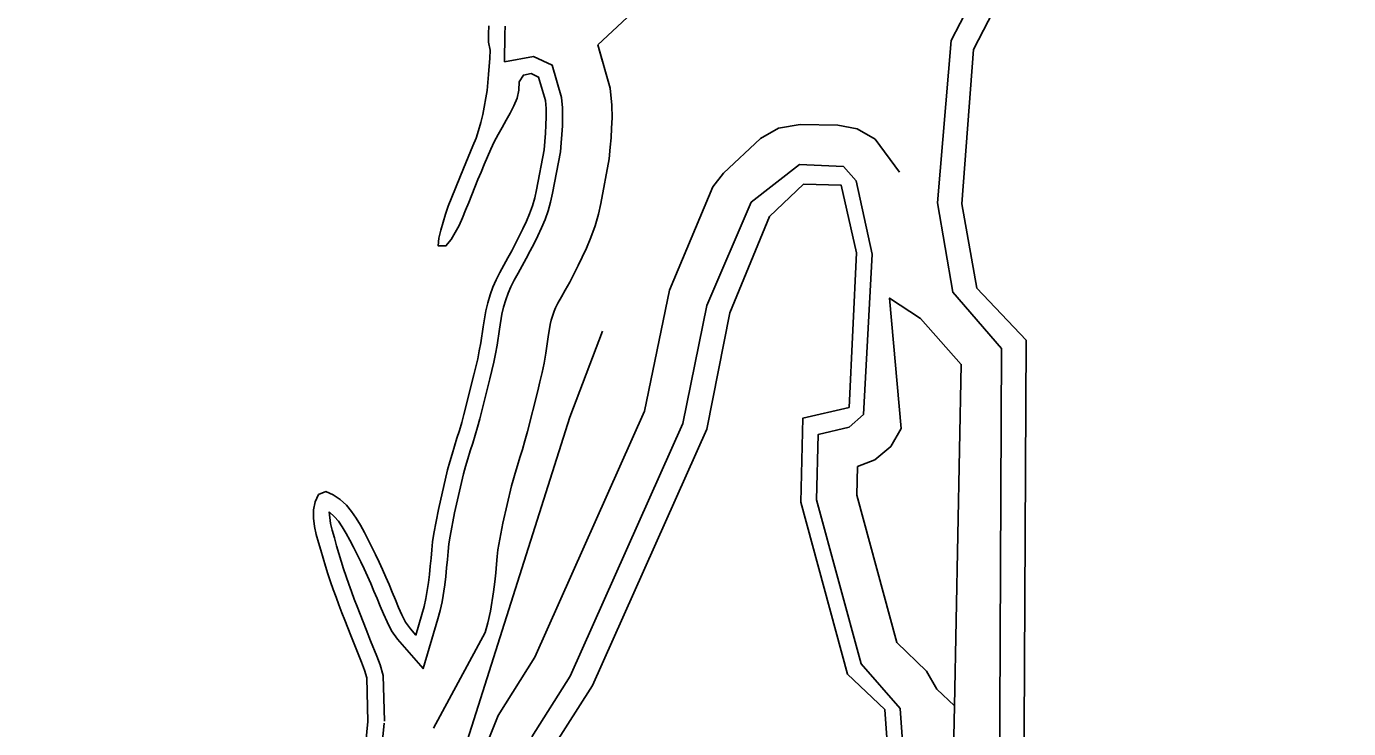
# Model space of a CAD drawing. Extents: x 1364363 to 1407445, y 538563 to 573342.
# Drawn here: x 1397870 to 1400507, y 559588 to 560988 of the extents above; entities that cross this region are included whole.
import ezdxf

# ---------------------------------------------------------------- set-up
doc = ezdxf.new("R2010")
doc.units = 0
for name, color, linetype in [('Exist Boundary Political CountyLine', 7, 'Continuous'), ('Exist Hydrographic Bay Label', 7, 'Continuous'), ('Exist Hydrographic Buffer Line', 7, 'Continuous'), ('Exist Hydrographic Creek Double Shore', 7, 'Continuous'), ('Exist Hydrographic Island Shore', 7, 'Continuous')]:
    doc.layers.add(name, color=color, linetype=linetype)

msp = doc.modelspace()

# ---------------------------------------------------------------- linework, layer by layer
at = {"layer": 'Exist Boundary Political CountyLine'}
msp.add_lwpolyline([(1399018.9, 560380.4), (1398953.9, 560208.6), (1398640.8, 559221.5), (1398586.6, 558809.5), (1398586.5, 558515.3), (1398600.3, 558218.9), (1398661.9, 557709.2), (1398674.4, 557256.8), (1398690.2, 556762.2), (1398715.8, 556263.5), (1398756.1, 555700.4), (1398765.1, 555360), (1398791.9, 555113.4), (1398836.2, 554926.4), (1398903.5, 554702.9), (1399001.5, 554414.6), (1399018.9, 554371.9)], dxfattribs=at)
at = {"layer": 'Exist Hydrographic Bay Label'}
msp.add_lwpolyline([(1399858.7, 559328.2), (1399863.6, 560362), (1399765.6, 560465.8), (1399735.6, 560633.8), (1399758.6, 560941.8), (1399975.6, 561360.9), (1400128.6, 561899.4), (1400337.5, 562305.5), (1400491.5, 562492.8), (1400558.6, 562517.8)], dxfattribs=at)
at = {"layer": 'Exist Hydrographic Buffer Line'}
for points in [[(1400483.8, 562578), (1400468.7, 562529.7), (1400297.8, 562330.4), (1400084.1, 561917.1), (1399929.3, 561375.1), (1399714.2, 560959.7), (1399686.9, 560636.2), (1399717.3, 560458.2), (1399814.6, 560345.6), (1399809.8, 559327.8)], [(1399009.3, 560950.9), (1399126.8, 561060.6), (1399349.7, 561565.7), (1399356.9, 561611.9), (1399339.8, 561764.4), (1399313.9, 561824.8), (1399241, 561875.8)], [(1398824.7, 560988.1), (1398824.2, 560972), (1398823.5, 560917.3)], [(1398824.7, 560988.1), (1398824.2, 560972), (1398823.5, 560917.3)], [(1399009.3, 560950.9), (1399018.9, 560959.9)], [(1399009.3, 560950.9), (1399034.3, 560864.8), (1399037.6, 560830.6), (1399037.8, 560805.5), (1399037, 560784.6), (1399035.8, 560765.3), (1399034.3, 560747.2), (1399032.3, 560724), (1399015.7, 560634.9), (1399010.7, 560613.3), (1399004.2, 560590), (1398995.8, 560566.7), (1398987.1, 560545.9), (1398978.5, 560527.6), (1398970.4, 560511.2), (1398962.3, 560495.2), (1398953.3, 560477.9), (1398944.3, 560461.9), (1398936.7, 560448.3), (1398929.9, 560436), (1398925.1, 560426.5), (1398922.1, 560419.7), (1398919.5, 560412.2), (1398916.4, 560401.8), (1398914.3, 560393.7), (1398910.3, 560369), (1398905.6, 560336.2), (1398902.1, 560316.4), (1398898.2, 560297.5), (1398894.1, 560279), (1398889.8, 560261.3), (1398869.3, 560180.1), (1398864.1, 560161.5), (1398858.9, 560144.2), (1398854, 560128.1), (1398849.2, 560112.5), (1398844.5, 560097.2), (1398840.4, 560083.4), (1398837.2, 560071.9), (1398820.2, 559997.3), (1398811.8, 559954.5), (1398810.3, 559944), (1398808.9, 559931), (1398807.4, 559915.4), (1398805.8, 559898.6), (1398804, 559880.2), (1398801.5, 559860.7), (1398795.6, 559821.9), (1398790.1, 559798.6), (1398784.9, 559779.5), (1398681.5, 559588.8)], [(1399009.3, 560950.9), (1399018.9, 560917.8)], [(1398823.5, 560917.3), (1398881.3, 560927.8), (1398918.6, 560910.2), (1398937.3, 560846.2), (1398939.2, 560825.6), (1398939.3, 560807), (1398938.7, 560789.5), (1398937.6, 560772.3), (1398936.2, 560755.4), (1398934.7, 560737.4), (1398919.3, 560655), (1398915.3, 560637.6), (1398910.3, 560619.9), (1398904.1, 560602.5), (1398897.1, 560586), (1398889.8, 560570.2), (1398882.3, 560555.1), (1398874.7, 560540.1), (1398866.8, 560524.8), (1398858.4, 560510.1), (1398850.5, 560495.9), (1398842.9, 560482), (1398836.1, 560468.7), (1398830.4, 560455.8), (1398825.7, 560442.3), (1398821.5, 560427.8), (1398817.9, 560413.9), (1398813.1, 560384), (1398808.4, 560351.9), (1398805.4, 560334.9), (1398801.9, 560318.1), (1398798.2, 560301.4), (1398794.2, 560285), (1398774.2, 560205.4), (1398769.6, 560189), (1398764.8, 560172.8), (1398759.9, 560157), (1398755.1, 560141.4), (1398750.3, 560125.7), (1398745.7, 560110.5), (1398741.7, 560095.7), (1398723.9, 560017.7), (1398714.8, 559971.1), (1398712.6, 559956.3), (1398711, 559940.8), (1398709.4, 559924.6), (1398707.9, 559908.1), (1398706.2, 559891.3), (1398704, 559874.3), (1398699, 559840.7), (1398694.7, 559823), (1398690.2, 559806.4), (1398661.1, 559707.5), (1398610.2, 559765.9), (1398597.7, 559782.6), (1398589, 559800.7), (1398582.1, 559816.4), (1398575.6, 559831.9), (1398569.2, 559847), (1398562.9, 559862.1), (1398556.5, 559877), (1398550.1, 559891.7), (1398543.6, 559906.1), (1398536.7, 559920.4), (1398529.6, 559935), (1398522.3, 559949.5), (1398515.1, 559963.5), (1398507.6, 559976.9), (1398499.8, 559989.8), (1398492.2, 560001.2), (1398484.6, 560010.3), (1398473.7, 560019.7)], [(1398823.5, 560917.3), (1398881.3, 560927.8), (1398918.6, 560910.2), (1398937.3, 560846.2), (1398939.2, 560825.6), (1398939.3, 560807), (1398938.7, 560789.5), (1398937.6, 560772.3), (1398936.2, 560755.4), (1398934.7, 560737.4), (1398919.3, 560655), (1398915.3, 560637.6), (1398910.3, 560619.9), (1398904.1, 560602.5), (1398897.1, 560586), (1398889.8, 560570.2), (1398882.3, 560555.1), (1398874.7, 560540.1), (1398866.8, 560524.8), (1398858.4, 560510.1), (1398850.5, 560495.9), (1398842.9, 560482), (1398836.1, 560468.7), (1398830.4, 560455.8), (1398825.7, 560442.3), (1398821.5, 560427.8), (1398817.9, 560413.9), (1398813.1, 560384), (1398808.4, 560351.9), (1398805.4, 560334.9), (1398801.9, 560318.1), (1398798.2, 560301.4), (1398794.2, 560285), (1398774.2, 560205.4), (1398769.6, 560189), (1398764.8, 560172.8), (1398759.9, 560157), (1398755.1, 560141.4), (1398750.3, 560125.7), (1398745.7, 560110.5), (1398741.7, 560095.7), (1398723.9, 560017.7), (1398714.8, 559971.1), (1398712.6, 559956.3), (1398711, 559940.8), (1398709.4, 559924.6), (1398707.9, 559908.1), (1398706.2, 559891.3), (1398704, 559874.3), (1398699, 559840.7), (1398694.7, 559823), (1398690.2, 559806.4), (1398661.1, 559707.5), (1398610.2, 559765.9), (1398597.7, 559782.6), (1398589, 559800.7), (1398582.1, 559816.4), (1398575.6, 559831.9), (1398569.2, 559847), (1398562.9, 559862.1), (1398556.5, 559877), (1398550.1, 559891.7), (1398543.6, 559906.1), (1398536.7, 559920.4), (1398529.6, 559935), (1398522.3, 559949.5), (1398515.1, 559963.5), (1398507.6, 559976.9), (1398499.8, 559989.8), (1398492.2, 560001.2), (1398484.6, 560010.3), (1398473.7, 560019.7)], [(1399611.3, 560697), (1399562.8, 560762.8), (1399526.7, 560783.7), (1399488.1, 560790.8), (1399413.1, 560792.3), (1399369.7, 560785.2), (1399333.7, 560764.3), (1399260.2, 560695.2), (1399238.7, 560668), (1399152.7, 560461.6), (1399102.7, 560220.5), (1398883.7, 559730), (1398810.4, 559614.2), (1398793.5, 559570.8)], [(1399670.4, 558812), (1399612.6, 559628.1), (1399534.4, 559717), (1399445.8, 560043.8), (1399449, 560174.3), (1399510.7, 560188.5), (1399539.3, 560213.8), (1399556.6, 560533.8), (1399524.7, 560679.8), (1399499.3, 560708.5), (1399411.6, 560712.4), (1399315.2, 560637.1), (1399226.7, 560431.2), (1399179.3, 560196.1), (1398954.3, 559692.1), (1398877.9, 559571.3)], [(1399018.9, 560652.3), (1399015.7, 560634.9), (1399010.7, 560613.3), (1399004.2, 560590), (1398995.8, 560566.7), (1398987.1, 560545.9), (1398978.5, 560527.6), (1398970.4, 560511.2), (1398962.3, 560495.2), (1398953.3, 560477.9), (1398944.3, 560461.9), (1398936.7, 560448.3), (1398929.9, 560436), (1398925.1, 560426.5), (1398922.1, 560419.7), (1398919.5, 560412.2), (1398916.4, 560401.8), (1398914.3, 560393.7), (1398910.3, 560369), (1398905.6, 560336.2), (1398902.1, 560316.4), (1398898.2, 560297.5), (1398894.1, 560279), (1398889.8, 560261.3), (1398869.3, 560180.1), (1398864.1, 560161.5), (1398858.9, 560144.2), (1398854, 560128.1), (1398849.2, 560112.5), (1398844.5, 560097.2), (1398840.4, 560083.4), (1398837.2, 560071.9), (1398820.2, 559997.3), (1398811.8, 559954.5), (1398810.3, 559944), (1398808.9, 559931), (1398807.4, 559915.4), (1398805.8, 559898.6), (1398804, 559880.2), (1398801.5, 559860.7), (1398795.6, 559821.9), (1398790.1, 559798.6), (1398784.9, 559779.5), (1398681.5, 559588.8)], [(1399714.2, 559327), (1399720.5, 559633.3), (1399685.5, 559666.4), (1399664.7, 559702.5), (1399605.8, 559759.5), (1399526.1, 560053.5), (1399527.4, 560110.3), (1399561.7, 560123.6), (1399593.7, 560150.3), (1399614.5, 560186.4), (1399591.4, 560446.2), (1399652.7, 560405.2), (1399734.4, 560314), (1399720.5, 559633.3), (1399714.2, 559327)], [(1398473.7, 560019.7), (1398476.5, 559996.7), (1398479.8, 559983.2), (1398484.1, 559968), (1398488.5, 559952.3), (1398493, 559936.8), (1398497.6, 559921.4), (1398502.4, 559906.1), (1398507.4, 559891), (1398512.6, 559876), (1398518.1, 559861), (1398523.7, 559846), (1398529.5, 559830.9), (1398535.6, 559815.7), (1398541.5, 559800.5), (1398547.6, 559785.2), (1398556.4, 559762.5), (1398568.8, 559731.9), (1398575.2, 559715), (1398581.4, 559693.9), (1398583.7, 559602.4)], [(1398473.7, 560019.7), (1398476.5, 559996.7), (1398479.8, 559983.2), (1398484.1, 559968), (1398488.5, 559952.3), (1398493, 559936.8), (1398497.6, 559921.4), (1398502.4, 559906.1), (1398507.4, 559891), (1398512.6, 559876), (1398518.1, 559861), (1398523.7, 559846), (1398529.5, 559830.9), (1398535.6, 559815.7), (1398541.5, 559800.5), (1398547.6, 559785.2), (1398556.4, 559762.5), (1398568.8, 559731.9), (1398575.2, 559715), (1398581.4, 559693.9), (1398583.7, 559602.4)], [(1397892.9, 558213.5), (1398181.5, 558123.4), (1398288.8, 558035.5), (1398318.9, 558021.6), (1398354, 558024.6), (1398434.2, 558062.2), (1398462.6, 558088.2), (1398471.5, 558121.6), (1398471.5, 558891.8), (1398543, 559182.7), (1398583.5, 559598.4)], [(1397892.9, 558213.5), (1398181.5, 558123.4), (1398288.8, 558035.5), (1398318.9, 558021.6), (1398354, 558024.6), (1398434.2, 558062.2), (1398462.6, 558088.2), (1398471.5, 558121.6), (1398471.5, 558891.8), (1398543, 559182.7), (1398583.5, 559598.4)]]:
    msp.add_lwpolyline(points, dxfattribs=at)
at = {"layer": 'Exist Hydrographic Creek Double Shore'}
for points in [[(1398791.9, 560989.1), (1398791.4, 560972.7), (1398791.2, 560956.3), (1398794.6, 560940.7), (1398794.4, 560924.5), (1398791.7, 560891.7), (1398789, 560860.1), (1398779.8, 560812.3), (1398776, 560796.3), (1398771.7, 560780.4), (1398766.7, 560764.9), (1398760.4, 560749.7), (1398741.6, 560704.3), (1398710.8, 560629.3), (1398705.7, 560613.6), (1398700.9, 560597.7), (1398696.3, 560581.7)], [(1398791.9, 560989.1), (1398791.4, 560972.7), (1398791.2, 560956.3), (1398794.6, 560940.7), (1398794.4, 560924.5), (1398791.7, 560891.7), (1398789, 560860.1), (1398779.8, 560812.3), (1398776, 560796.3), (1398771.7, 560780.4), (1398766.7, 560764.9), (1398760.4, 560749.7), (1398741.6, 560704.3), (1398710.8, 560629.3), (1398705.7, 560613.6), (1398700.9, 560597.7), (1398696.3, 560581.7)], [(1398696.3, 560581.7), (1398692.5, 560565.8), (1398690.8, 560550.6), (1398706.4, 560550.2), (1398717.1, 560562.6), (1398733.2, 560591), (1398739.5, 560606.1), (1398745.8, 560621.3), (1398751.9, 560636.5), (1398758.1, 560651.7), (1398764.1, 560667), (1398770.3, 560682.2), (1398776.5, 560697.4), (1398782.8, 560712.6), (1398789.2, 560727.6), (1398795.9, 560742.7), (1398802.9, 560757.5), (1398810.6, 560772), (1398818.6, 560786.3), (1398826.8, 560800.6), (1398834.7, 560815), (1398842.1, 560829.5), (1398848.3, 560844.7), (1398852.1, 560860.8), (1398852.9, 560877.3), (1398861, 560890.8), (1398876.8, 560893.6), (1398891.3, 560886.8), (1398904.9, 560840), (1398906.4, 560823.9), (1398906.5, 560807.6), (1398905.9, 560791.1), (1398904.9, 560774.6), (1398903.6, 560758.2), (1398902.1, 560741.8), (1398887.2, 560661.7), (1398883.5, 560645.7), (1398879.1, 560629.8), (1398873.5, 560614.4), (1398867.2, 560599.3), (1398860.2, 560584.5), (1398852.9, 560569.7), (1398845.5, 560555), (1398837.9, 560540.5), (1398829.8, 560526.1), (1398821.8, 560511.8), (1398813.9, 560497.4), (1398806.5, 560482.8), (1398799.9, 560467.8), (1398794.5, 560452.4), (1398789.9, 560436.5), (1398785.8, 560420.6), (1398780.6, 560388.9), (1398776, 560357.1), (1398773.1, 560341), (1398769.9, 560324.9), (1398766.3, 560308.9), (1398762.4, 560292.9), (1398742.5, 560213.8), (1398738.1, 560198.1), (1398733.4, 560182.4), (1398728.5, 560166.7), (1398723.7, 560151), (1398718.9, 560135.2), (1398714.2, 560119.5), (1398709.9, 560103.7), (1398691.8, 560024.6), (1398682.4, 559976.6), (1398680, 559960.4), (1398678.3, 559944.1), (1398676.8, 559927.7), (1398675.2, 559911.3), (1398673.6, 559895), (1398671.5, 559878.8), (1398666.7, 559847), (1398662.9, 559831.1), (1398658.6, 559815.3), (1398646.5, 559774.1), (1398635.8, 559786.5), (1398625.9, 559799.7), (1398618.8, 559814.4), (1398612.2, 559829.5), (1398605.8, 559844.6), (1398599.5, 559859.7), (1398593.1, 559874.9), (1398586.6, 559890), (1398580.1, 559905), (1398573.3, 559919.9), (1398566.2, 559934.7), (1398559, 559949.6), (1398551.6, 559964.3), (1398544, 559979), (1398536, 559993.4), (1398527.5, 560007.4), (1398518.5, 560020.9), (1398508, 560033.4), (1398495.4, 560044.3), (1398481.9, 560053.9), (1398467, 560060.4), (1398452.2, 560054.7)], [(1398696.3, 560581.7), (1398692.5, 560565.8), (1398690.8, 560550.6), (1398706.4, 560550.2), (1398717.1, 560562.6), (1398733.2, 560591), (1398739.5, 560606.1), (1398745.8, 560621.3), (1398751.9, 560636.5), (1398758.1, 560651.7), (1398764.1, 560667), (1398770.3, 560682.2), (1398776.5, 560697.4), (1398782.8, 560712.6), (1398789.2, 560727.6), (1398795.9, 560742.7), (1398802.9, 560757.5), (1398810.6, 560772), (1398818.6, 560786.3), (1398826.8, 560800.6), (1398834.7, 560815), (1398842.1, 560829.5), (1398848.3, 560844.7), (1398852.1, 560860.8), (1398852.9, 560877.3), (1398861, 560890.8), (1398876.8, 560893.6), (1398891.3, 560886.8), (1398904.9, 560840), (1398906.4, 560823.9), (1398906.5, 560807.6), (1398905.9, 560791.1), (1398904.9, 560774.6), (1398903.6, 560758.2), (1398902.1, 560741.8), (1398887.2, 560661.7), (1398883.5, 560645.7), (1398879.1, 560629.8), (1398873.5, 560614.4), (1398867.2, 560599.3), (1398860.2, 560584.5), (1398852.9, 560569.7), (1398845.5, 560555), (1398837.9, 560540.5), (1398829.8, 560526.1), (1398821.8, 560511.8), (1398813.9, 560497.4), (1398806.5, 560482.8), (1398799.9, 560467.8), (1398794.5, 560452.4), (1398789.9, 560436.5), (1398785.8, 560420.6), (1398780.6, 560388.9), (1398776, 560357.1), (1398773.1, 560341), (1398769.9, 560324.9), (1398766.3, 560308.9), (1398762.4, 560292.9), (1398742.5, 560213.8), (1398738.1, 560198.1), (1398733.4, 560182.4), (1398728.5, 560166.7), (1398723.7, 560151), (1398718.9, 560135.2), (1398714.2, 560119.5), (1398709.9, 560103.7), (1398691.8, 560024.6), (1398682.4, 559976.6), (1398680, 559960.4), (1398678.3, 559944.1), (1398676.8, 559927.7), (1398675.2, 559911.3), (1398673.6, 559895), (1398671.5, 559878.8), (1398666.7, 559847), (1398662.9, 559831.1), (1398658.6, 559815.3), (1398646.5, 559774.1), (1398635.8, 559786.5), (1398625.9, 559799.7), (1398618.8, 559814.4), (1398612.2, 559829.5), (1398605.8, 559844.6), (1398599.5, 559859.7), (1398593.1, 559874.9), (1398586.6, 559890), (1398580.1, 559905), (1398573.3, 559919.9), (1398566.2, 559934.7), (1398559, 559949.6), (1398551.6, 559964.3), (1398544, 559979), (1398536, 559993.4), (1398527.5, 560007.4), (1398518.5, 560020.9), (1398508, 560033.4), (1398495.4, 560044.3), (1398481.9, 560053.9), (1398467, 560060.4), (1398452.2, 560054.7)], [(1398452.2, 560054.7), (1398445.7, 560039.6), (1398442.6, 560023.6), (1398442.2, 560007.1), (1398444.1, 559990.9), (1398448, 559974.8), (1398452.5, 559959), (1398457, 559943.3), (1398461.6, 559927.5), (1398466.3, 559911.8), (1398471.2, 559896.1), (1398476.3, 559880.5), (1398481.7, 559865), (1398487.3, 559849.6), (1398493, 559834.3), (1398499, 559818.9), (1398505, 559803.7), (1398511, 559788.4), (1398517, 559773.2), (1398526, 559750.4), (1398538.3, 559720), (1398544.1, 559704.6), (1398548.7, 559688.8), (1398550.9, 559601.6)], [(1398452.2, 560054.7), (1398445.7, 560039.6), (1398442.6, 560023.6), (1398442.2, 560007.1), (1398444.1, 559990.9), (1398448, 559974.8), (1398452.5, 559959), (1398457, 559943.3), (1398461.6, 559927.5), (1398466.3, 559911.8), (1398471.2, 559896.1), (1398476.3, 559880.5), (1398481.7, 559865), (1398487.3, 559849.6), (1398493, 559834.3), (1398499, 559818.9), (1398505, 559803.7), (1398511, 559788.4), (1398517, 559773.2), (1398526, 559750.4), (1398538.3, 559720), (1398544.1, 559704.6), (1398548.7, 559688.8), (1398550.9, 559601.6)], [(1397777.3, 558248), (1397927.2, 558237.2), (1398197.4, 558152.8), (1398306.3, 558063.5), (1398324.7, 558055), (1398345.4, 558056.8), (1398415.7, 558089.7), (1398433.4, 558105.9), (1398438.7, 558125.9), (1398438.7, 558895.8), (1398510.6, 559188.3), (1398550.9, 559601.6)], [(1397777.3, 558248), (1397927.2, 558237.2), (1398197.4, 558152.8), (1398306.3, 558063.5), (1398324.7, 558055), (1398345.4, 558056.8), (1398415.7, 558089.7), (1398433.4, 558105.9), (1398438.7, 558125.9), (1398438.7, 558895.8), (1398510.6, 559188.3), (1398550.9, 559601.6)]]:
    msp.add_lwpolyline(points, dxfattribs=at)
at = {"layer": 'Exist Hydrographic Island Shore'}
msp.add_lwpolyline([(1399639.7, 558807.4), (1399581.6, 559625.9), (1399507.6, 559696.3), (1399414.6, 560039.5), (1399418.6, 560206.9), (1399510.6, 560228), (1399525.5, 560536.3), (1399494.6, 560671.5), (1399419.6, 560672.9), (1399351.6, 560608.6), (1399272.6, 560416.6), (1399226.6, 560184.5), (1398998.6, 559673.7), (1398920.7, 559550.5)], dxfattribs=at)

doc.saveas('drawing.dxf')
